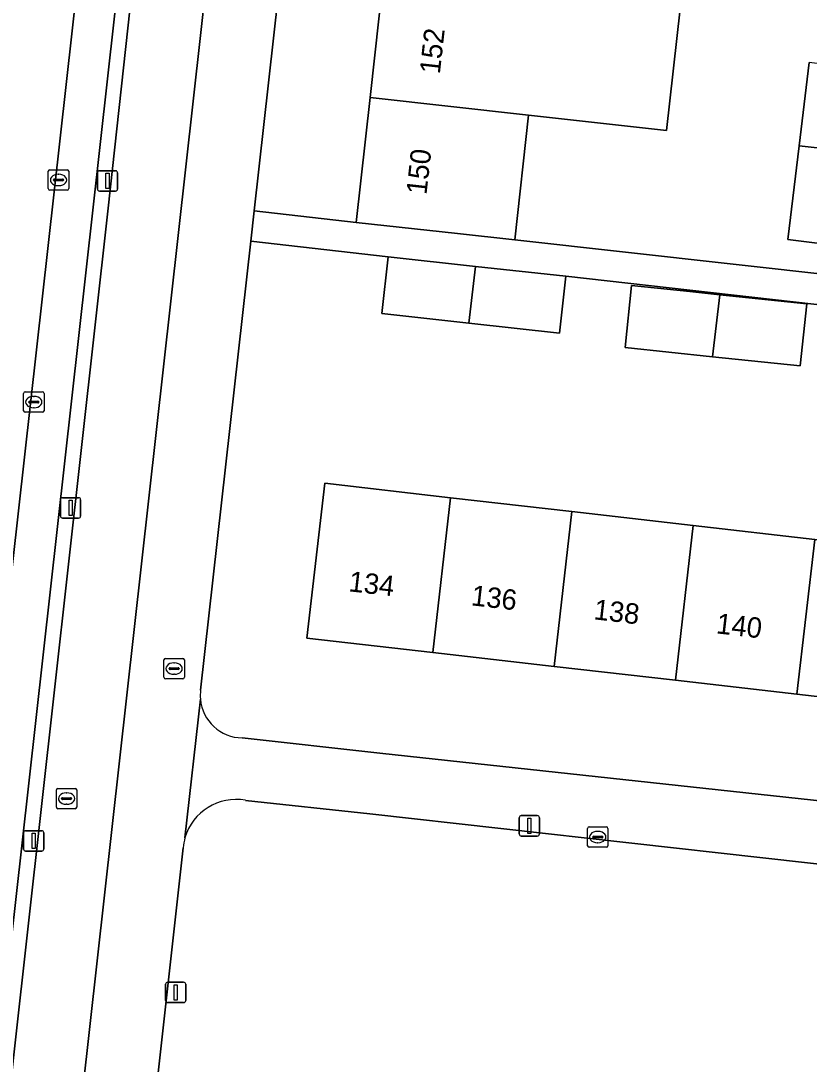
# Model space of a CAD drawing. Extents: x 161928 to 163071, y 386474 to 387428.
# Drawn here: x 162334.4 to 162373.1, y 387149.3 to 387200.6 of the extents above; entities that cross this region are included whole.
import ezdxf

# ---------------------------------------------------------------- set-up
doc = ezdxf.new("R2010")
doc.units = 0
for name, color, linetype in [('IMGEO_Brandkraan', 7, 'Continuous'), ('IMGEO_Erf', 7, 'Continuous'), ('IMGEO_Fietspad_gesloten', 7, 'Continuous'), ('IMGEO_Groenvoorziening', 7, 'Continuous'), ('IMGEO_Kolk', 7, 'Continuous'), ('IMGEO_Lichtmast', 7, 'Continuous'), ('IMGEO_Pand', 7, 'Continuous'), ('IMGEO_Pand_nummerreeks', 7, 'Continuous'), ('IMGEO_Parkeervlak_open', 7, 'Continuous'), ('IMGEO_Rijbaan_lokaal_open', 7, 'Continuous'), ('IMGEO_Rioolput', 7, 'Continuous'), ('IMGEO_Verkeerseiland_open', 7, 'Continuous'), ('IMGEO_Voetpad_open', 7, 'Continuous')]:
    doc.layers.add(name, color=color, linetype=linetype)

msp = doc.modelspace()

# ---------------------------------------------------------------- linework, layer by layer
at = {"layer": 'IMGEO_Brandkraan'}
for p, q in [((162341.465, 387168.333), (162341.465, 387169.185)), ((162341.54, 387169.259), (162342.392, 387169.259)), ((162341.953, 387169.039), (162341.978, 387169.039)), ((162342.466, 387169.185), (162342.466, 387168.333)), ((162341.724, 387168.753), (162341.724, 387168.765)), ((162342.162, 387168.716), (162341.764, 387168.716)), ((162341.767, 387168.802), (162342.165, 387168.802)), ((162341.976, 387168.479), (162341.951, 387168.479)), ((162342.208, 387168.765), (162342.208, 387168.753)), ((162342.392, 387168.259), (162341.54, 387168.259))]:
    msp.add_line(p, q, dxfattribs=at)
for points in [[(162341.465, 387168.333), (162341.465, 387169.185)], [(162341.54, 387169.259), (162342.392, 387169.259)], [(162342.466, 387169.185), (162342.466, 387168.333)], [(162342.392, 387168.259), (162341.54, 387168.259)]]:
    msp.add_lwpolyline(points, dxfattribs=at)
for centre, radius, start, end in [((162341.542, 387169.183), 0.0765, 91.552, 178.448), ((162341.542, 387169.183), 0.0765, 91.552, 178.448), ((162342.39, 387169.183), 0.0765, 1.552, 88.448), ((162342.39, 387169.183), 0.0765, 1.552, 88.448), ((162341.764, 387168.762), 0.0403, 85.8775, 175.7526), ((162341.761, 387168.752), 0.0366, 178.938, 274.7102), ((162342.165, 387168.759), 0.043, 264.8664, 352.4533), ((162342.169, 387168.764), 0.0386, 1.7309, 96.639), ((162341.542, 387168.335), 0.0765, 181.552, 268.448), ((162341.542, 387168.335), 0.0765, 181.552, 268.448), ((162342.39, 387168.335), 0.0765, 271.552, 358.448), ((162342.39, 387168.335), 0.0765, 271.552, 358.448)]:
    msp.add_arc(centre, radius, start, end, dxfattribs=at)
for centre, major_axis, ratio, start_param, end_param in [((162341.952, 387168.759), (-0.387, 0.002), 0.722429, 4.712389, 7.853982), ((162341.977, 387168.759), (-0.39, 0.002), 0.717154, 1.570796, 4.712389)]:
    msp.add_ellipse(centre, major_axis=major_axis, ratio=ratio, start_param=start_param, end_param=end_param, dxfattribs=at)
at = {"layer": 'IMGEO_Erf'}
for points in [[(162352.766, 387252.682), (162345.895, 387191.239), (162350.907, 387190.679), (162351.587, 387196.811), (162352.248, 387202.774)], [(162366.811, 387201.158), (162366.15, 387195.195), (162359.372, 387195.947), (162358.692, 387189.815), (162374.695, 387188.04)], [(162374.871, 387189.491), (162372.098, 387189.828), (162372.657, 387194.433), (162373.155, 387198.524)], [(162401.279, 387178.606), (162401.821, 387183.47), (162396.937, 387184.015), (162396.625, 387181.197), (162392.362, 387181.669), (162388.06, 387182.146), (162388.372, 387184.964), (162385.001, 387185.337), (162384.682, 387182.282), (162380.335, 387182.782), (162376.103, 387183.269), (162376.423, 387186.324), (162361.193, 387188.027), (162360.884, 387185.236), (162356.441, 387185.728), (162352.169, 387186.201), (162352.478, 387188.992), (162345.728, 387189.747), (162343.263, 387167.7)], [(162345.305, 387165.357), (162352.058, 387164.605), (162396.623, 387159.772)]]:
    msp.add_lwpolyline(points, dxfattribs=at)
for points in [[(162368.406, 387184.075), (162364.105, 387184.525), (162364.425, 387187.579), (162367.295, 387187.279), (162368.755, 387187.126), (162373.029, 387186.679), (162372.71, 387183.624)], [(162355.535, 387177.155), (162361.496, 387176.473), (162367.457, 387175.79), (162373.418, 387175.108), (162379.379, 387174.426), (162385.34, 387173.744), (162391.301, 387173.061), (162391.642, 387176.045), (162397.609, 387175.363), (162397.268, 387172.379), (162397.482, 387172.354), (162396.612, 387164.746), (162390.431, 387165.453), (162384.47, 387166.136), (162378.509, 387166.818), (162372.548, 387167.5), (162366.586, 387168.183), (162360.625, 387168.865), (162354.664, 387169.547), (162348.487, 387170.254), (162349.357, 387177.862)]]:
    msp.add_lwpolyline(points, close=True, dxfattribs=at)
for centre, radius, start, end in [((162345.377, 387167.436), 2.131, 172.8784, 184.7886), ((162345.329, 387167.44), 2.083, 185.0098, 269.3375)]:
    msp.add_arc(centre, radius, start, end, dxfattribs=at)
at = {"layer": 'IMGEO_Fietspad_gesloten'}
for points in [[(162315.626, 386950.841), (162317.167, 386964.756), (162318.47, 386976.523), (162334.734, 387123.4), (162337.473, 387147.951), (162350.137, 387261.458), (162363.238, 387379.093), (162354.795, 387376.661)], [(162346.705, 387262.84), (162345.917, 387255.475), (162342.259, 387223.761), (162338.733, 387191.372), (162334.129, 387150.09), (162332.727, 387137.518)]]:
    msp.add_lwpolyline(points, dxfattribs=at)
at = {"layer": 'IMGEO_Groenvoorziening'}
for points in [[(162398.515, 387154.048), (162398.526, 387154.258), (162398.518, 387154.467), (162398.492, 387154.676), (162398.447, 387154.881), (162398.384, 387155.081), (162398.303, 387155.275), (162398.206, 387155.46), (162398.092, 387155.637), (162397.963, 387155.802), (162397.819, 387155.955), (162397.663, 387156.095), (162397.494, 387156.221), (162397.315, 387156.33), (162397.127, 387156.424), (162396.932, 387156.5), (162396.73, 387156.558), (162396.598, 387156.586), (162351.575, 387161.622), (162345.471, 387162.288)], [(162342.408, 387159.959), (162340.833, 387145.801), (162334.51, 387088.969)]]:
    msp.add_lwpolyline(points, dxfattribs=at)
for centre, radius, start, end in [((162344.999, 387159.73), 2.602, 79.5474, 164.0153), ((162345.122, 387159.709), 2.726, 164.3173, 174.7419)]:
    msp.add_arc(centre, radius, start, end, dxfattribs=at)
at = {"layer": 'IMGEO_Kolk'}
for p, q in [((162335.787, 387192.334), (162335.787, 387193.186)), ((162335.862, 387193.26), (162336.714, 387193.26)), ((162336.275, 387193.04), (162336.3, 387193.04)), ((162336.788, 387193.186), (162336.788, 387192.334)), ((162336.046, 387192.754), (162336.046, 387192.766)), ((162336.484, 387192.717), (162336.086, 387192.717)), ((162336.089, 387192.803), (162336.487, 387192.803)), ((162336.298, 387192.48), (162336.273, 387192.48)), ((162336.53, 387192.766), (162336.53, 387192.754)), ((162336.714, 387192.26), (162335.862, 387192.26)), ((162334.574, 387181.425), (162334.574, 387182.277)), ((162334.649, 387182.351), (162335.501, 387182.351)), ((162335.575, 387182.277), (162335.575, 387181.425)), ((162334.833, 387181.845), (162334.833, 387181.857)), ((162335.271, 387181.808), (162334.873, 387181.808)), ((162334.876, 387181.894), (162335.274, 387181.894)), ((162335.062, 387182.131), (162335.087, 387182.131)), ((162335.317, 387181.857), (162335.317, 387181.845)), ((162335.501, 387181.351), (162334.649, 387181.351)), ((162335.085, 387181.571), (162335.06, 387181.571)), ((162362.267, 387160.06), (162362.267, 387160.912)), ((162362.342, 387160.986), (162363.194, 387160.986)), ((162362.755, 387160.766), (162362.78, 387160.766)), ((162363.268, 387160.912), (162363.268, 387160.06)), ((162362.526, 387160.48), (162362.526, 387160.492)), ((162362.964, 387160.443), (162362.566, 387160.443)), ((162362.569, 387160.529), (162362.967, 387160.529)), ((162362.778, 387160.206), (162362.753, 387160.206)), ((162363.01, 387160.492), (162363.01, 387160.48)), ((162363.194, 387159.986), (162362.342, 387159.986))]:
    msp.add_line(p, q, dxfattribs=at)
for points in [[(162335.787, 387192.334), (162335.787, 387193.186)], [(162335.862, 387193.26), (162336.714, 387193.26)], [(162336.788, 387193.186), (162336.788, 387192.334)], [(162336.714, 387192.26), (162335.862, 387192.26)], [(162334.574, 387181.425), (162334.574, 387182.277)], [(162334.649, 387182.351), (162335.501, 387182.351)], [(162335.575, 387182.277), (162335.575, 387181.425)], [(162335.501, 387181.351), (162334.649, 387181.351)], [(162362.267, 387160.06), (162362.267, 387160.912)], [(162362.342, 387160.986), (162363.194, 387160.986)], [(162363.268, 387160.912), (162363.268, 387160.06)], [(162363.194, 387159.986), (162362.342, 387159.986)]]:
    msp.add_lwpolyline(points, dxfattribs=at)
for centre, radius, start, end in [((162335.864, 387193.184), 0.0765, 91.552, 178.448), ((162335.864, 387193.184), 0.0765, 91.552, 178.448), ((162336.712, 387193.184), 0.0765, 1.552, 88.448), ((162336.712, 387193.184), 0.0765, 1.552, 88.448), ((162336.086, 387192.763), 0.0403, 85.8775, 175.7526), ((162336.083, 387192.753), 0.0366, 178.938, 274.7102), ((162336.487, 387192.76), 0.043, 264.8664, 352.4533), ((162336.491, 387192.765), 0.0386, 1.7309, 96.639), ((162335.864, 387192.336), 0.0765, 181.552, 268.448), ((162335.864, 387192.336), 0.0765, 181.552, 268.448), ((162336.712, 387192.336), 0.0765, 271.552, 358.448), ((162336.712, 387192.336), 0.0765, 271.552, 358.448), ((162334.651, 387182.275), 0.0765, 91.552, 178.448), ((162334.651, 387182.275), 0.0765, 91.552, 178.448), ((162335.499, 387182.275), 0.0765, 1.552, 88.448), ((162335.499, 387182.275), 0.0765, 1.552, 88.448), ((162334.873, 387181.854), 0.0403, 85.8775, 175.7526), ((162334.87, 387181.844), 0.0366, 178.938, 274.7102), ((162335.274, 387181.851), 0.043, 264.8664, 352.4533), ((162335.278, 387181.856), 0.0386, 1.7309, 96.639), ((162334.651, 387181.427), 0.0765, 181.552, 268.448), ((162334.651, 387181.427), 0.0765, 181.552, 268.448), ((162335.499, 387181.427), 0.0765, 271.552, 358.448), ((162335.499, 387181.427), 0.0765, 271.552, 358.448), ((162362.344, 387160.91), 0.0765, 91.552, 178.448), ((162362.344, 387160.91), 0.0765, 91.552, 178.448), ((162363.192, 387160.91), 0.0765, 1.552, 88.448), ((162363.192, 387160.91), 0.0765, 1.552, 88.448), ((162362.566, 387160.489), 0.0403, 85.8775, 175.7526), ((162362.563, 387160.479), 0.0366, 178.938, 274.7102), ((162362.967, 387160.486), 0.043, 264.8664, 352.4533), ((162362.971, 387160.491), 0.0386, 1.7309, 96.639), ((162362.344, 387160.062), 0.0765, 181.552, 268.448), ((162362.344, 387160.062), 0.0765, 181.552, 268.448), ((162363.192, 387160.062), 0.0765, 271.552, 358.448), ((162363.192, 387160.062), 0.0765, 271.552, 358.448)]:
    msp.add_arc(centre, radius, start, end, dxfattribs=at)
for centre, major_axis, ratio, start_param, end_param in [((162336.274, 387192.76), (-0.387, 0.002), 0.722429, 4.712389, 7.853982), ((162336.299, 387192.76), (-0.39, 0.002), 0.717154, 1.570796, 4.712389), ((162335.061, 387181.851), (-0.387, 0.002), 0.722429, 4.712389, 7.853982), ((162335.086, 387181.851), (-0.39, 0.002), 0.717154, 1.570796, 4.712389), ((162362.754, 387160.486), (-0.387, 0.002), 0.722429, 4.712389, 7.853982), ((162362.779, 387160.486), (-0.39, 0.002), 0.717154, 1.570796, 4.712389)]:
    msp.add_ellipse(centre, major_axis=major_axis, ratio=ratio, start_param=start_param, end_param=end_param, dxfattribs=at)
at = {"layer": 'IMGEO_Lichtmast'}
for p, q in [((162338.198, 387192.312), (162338.198, 387193.112)), ((162338.198, 387193.112), (162338.198, 387192.312)), ((162338.298, 387193.212), (162339.088, 387193.212)), ((162339.088, 387193.212), (162338.298, 387193.212)), ((162339.188, 387193.112), (162339.188, 387192.312)), ((162339.188, 387192.312), (162339.188, 387193.112)), ((162339.088, 387192.212), (162338.298, 387192.212)), ((162338.298, 387192.212), (162339.088, 387192.212)), ((162336.484, 387177.152), (162337.274, 387177.152)), ((162337.274, 387177.152), (162336.484, 387177.152)), ((162336.384, 387176.252), (162336.384, 387177.052)), ((162336.384, 387177.052), (162336.384, 387176.252)), ((162337.374, 387177.052), (162337.374, 387176.252)), ((162337.374, 387176.252), (162337.374, 387177.052)), ((162337.274, 387176.152), (162336.484, 387176.152)), ((162336.484, 387176.152), (162337.274, 387176.152)), ((162358.908, 387160.636), (162358.908, 387161.436)), ((162358.908, 387161.436), (162358.908, 387160.636)), ((162359.008, 387161.536), (162359.798, 387161.536)), ((162359.798, 387161.536), (162359.008, 387161.536)), ((162359.898, 387161.436), (162359.898, 387160.636)), ((162359.898, 387160.636), (162359.898, 387161.436)), ((162334.571, 387159.896), (162334.571, 387160.696)), ((162334.571, 387160.696), (162334.571, 387159.896)), ((162334.671, 387160.796), (162335.461, 387160.796)), ((162335.461, 387160.796), (162334.671, 387160.796)), ((162335.561, 387160.696), (162335.561, 387159.896)), ((162335.561, 387159.896), (162335.561, 387160.696)), ((162359.798, 387160.536), (162359.008, 387160.536)), ((162359.008, 387160.536), (162359.798, 387160.536)), ((162335.461, 387159.796), (162334.671, 387159.796)), ((162334.671, 387159.796), (162335.461, 387159.796)), ((162341.542, 387152.454), (162341.542, 387153.254)), ((162341.542, 387153.254), (162341.542, 387152.454)), ((162341.642, 387153.354), (162342.432, 387153.354)), ((162342.432, 387153.354), (162341.642, 387153.354)), ((162342.532, 387153.254), (162342.532, 387152.454)), ((162342.532, 387152.454), (162342.532, 387153.254)), ((162342.432, 387152.354), (162341.642, 387152.354)), ((162341.642, 387152.354), (162342.432, 387152.354))]:
    msp.add_line(p, q, dxfattribs=at)
for points in [[(162338.618, 387193.087), (162338.768, 387193.087), (162338.768, 387192.337), (162338.618, 387192.337), (162338.618, 387193.087)], [(162336.804, 387177.027), (162336.954, 387177.027), (162336.954, 387176.277), (162336.804, 387176.277), (162336.804, 387177.027)], [(162359.328, 387161.411), (162359.478, 387161.411), (162359.478, 387160.661), (162359.328, 387160.661), (162359.328, 387161.411)], [(162334.991, 387160.671), (162335.141, 387160.671), (162335.141, 387159.921), (162334.991, 387159.921), (162334.991, 387160.671)], [(162341.962, 387153.229), (162342.112, 387153.229), (162342.112, 387152.479), (162341.962, 387152.479), (162341.962, 387153.229)]]:
    msp.add_lwpolyline(points, dxfattribs=at)
for centre, start, end in [((162338.298, 387193.112), 90, 180), ((162338.298, 387193.112), 90, 180), ((162339.088, 387193.112), 0, 90), ((162339.088, 387193.112), 360, 90), ((162338.298, 387192.312), 180, 270), ((162338.298, 387192.312), 180, 270), ((162339.088, 387192.312), 270, 0), ((162339.088, 387192.312), 270, 0), ((162336.484, 387177.052), 90, 180), ((162336.484, 387177.052), 90, 180), ((162337.274, 387177.052), 0, 90), ((162337.274, 387177.052), 360, 90), ((162336.484, 387176.252), 180, 270), ((162336.484, 387176.252), 180, 270), ((162337.274, 387176.252), 270, 0), ((162337.274, 387176.252), 270, 0), ((162359.008, 387161.436), 90, 180), ((162359.008, 387161.436), 90, 180), ((162359.798, 387161.436), 0, 90), ((162359.798, 387161.436), 360, 90), ((162334.671, 387160.696), 90, 180), ((162334.671, 387160.696), 90, 180), ((162335.461, 387160.696), 0, 90), ((162335.461, 387160.696), 360, 90), ((162359.008, 387160.636), 180, 270), ((162359.008, 387160.636), 180, 270), ((162359.798, 387160.636), 270, 0), ((162359.798, 387160.636), 270, 0), ((162334.671, 387159.896), 180, 270), ((162334.671, 387159.896), 180, 270), ((162335.461, 387159.896), 270, 0), ((162335.461, 387159.896), 270, 0), ((162341.642, 387153.254), 90, 180), ((162341.642, 387153.254), 90, 180), ((162342.432, 387153.254), 0, 90), ((162342.432, 387153.254), 360, 90), ((162341.642, 387152.454), 180, 270), ((162341.642, 387152.454), 180, 270), ((162342.432, 387152.454), 270, 0), ((162342.432, 387152.454), 270, 0)]:
    msp.add_arc(centre, 0.1, start, end, dxfattribs=at)
at = {"layer": 'IMGEO_Pand'}
for points in [[(162366.811, 387201.158), (162360.033, 387201.91), (162352.248, 387202.774), (162351.587, 387196.811), (162359.372, 387195.947), (162366.15, 387195.195)], [(162375.434, 387194.125), (162375.928, 387198.187), (162373.155, 387198.524), (162372.657, 387194.433)], [(162351.587, 387196.811), (162350.907, 387190.679), (162355.877, 387190.127), (162358.692, 387189.815), (162359.372, 387195.947)], [(162372.657, 387194.433), (162372.098, 387189.828), (162374.871, 387189.491), (162375.434, 387194.125)], [(162356.76, 387188.518), (162352.478, 387188.992), (162352.169, 387186.201), (162356.441, 387185.728)], [(162356.441, 387185.728), (162360.884, 387185.236), (162361.193, 387188.027), (162356.76, 387188.518)], [(162368.755, 387187.126), (162367.295, 387187.279), (162364.425, 387187.579), (162364.105, 387184.525), (162368.406, 387184.075)], [(162368.755, 387187.126), (162368.406, 387184.075), (162372.71, 387183.624), (162373.029, 387186.679)], [(162355.535, 387177.155), (162349.357, 387177.862), (162348.487, 387170.254), (162354.664, 387169.547)], [(162361.496, 387176.473), (162355.535, 387177.155), (162354.664, 387169.547), (162360.625, 387168.865)], [(162367.457, 387175.79), (162361.496, 387176.473), (162360.625, 387168.865), (162366.586, 387168.183)], [(162373.418, 387175.108), (162367.457, 387175.79), (162366.586, 387168.183), (162372.548, 387167.5)], [(162379.379, 387174.426), (162373.418, 387175.108), (162372.548, 387167.5), (162378.509, 387166.818)]]:
    msp.add_lwpolyline(points, close=True, dxfattribs=at)
at = {"layer": 'IMGEO_Parkeervlak_open'}
for points in [[(162343.111, 387255.161), (162331.084, 387147.667)], [(162332.126, 387148.463), (162333.171, 387148.37), (162333.416, 387150.546), (162334.486, 387160.05), (162344.971, 387254.04), (162343.97, 387254.173)]]:
    msp.add_lwpolyline(points, dxfattribs=at)
at = {"layer": 'IMGEO_Rijbaan_lokaal_open'}
msp.add_lwpolyline([(162329.769, 387135.676), (162331.084, 387147.667), (162343.111, 387255.161), (162343.217, 387256.141), (162339.772, 387256.522), (162337.943, 387240.269), (162335.944, 387222.428), (162331.156, 387179.573), (162329.167, 387161.695), (162327.389, 387145.669), (162327.149, 387143.579), (162326.979, 387142.177)], dxfattribs=at)
at = {"layer": 'IMGEO_Rioolput'}
for p, q in [((162336.182, 387161.949), (162336.182, 387162.801)), ((162336.257, 387162.875), (162337.109, 387162.875)), ((162337.183, 387162.801), (162337.183, 387161.949)), ((162336.441, 387162.369), (162336.441, 387162.381)), ((162336.879, 387162.332), (162336.481, 387162.332)), ((162336.484, 387162.418), (162336.882, 387162.418)), ((162336.67, 387162.655), (162336.695, 387162.655)), ((162336.925, 387162.381), (162336.925, 387162.369)), ((162337.109, 387161.875), (162336.257, 387161.875)), ((162336.693, 387162.095), (162336.668, 387162.095))]:
    msp.add_line(p, q, dxfattribs=at)
for points in [[(162336.182, 387161.949), (162336.182, 387162.801)], [(162336.257, 387162.875), (162337.109, 387162.875)], [(162337.183, 387162.801), (162337.183, 387161.949)], [(162337.109, 387161.875), (162336.257, 387161.875)]]:
    msp.add_lwpolyline(points, dxfattribs=at)
for centre, radius, start, end in [((162336.259, 387162.799), 0.0765, 91.552, 178.448), ((162336.259, 387162.799), 0.0765, 91.552, 178.448), ((162337.107, 387162.799), 0.0765, 1.552, 88.448), ((162337.107, 387162.799), 0.0765, 1.552, 88.448), ((162336.481, 387162.378), 0.0403, 85.8775, 175.7526), ((162336.478, 387162.368), 0.0366, 178.938, 274.7102), ((162336.882, 387162.375), 0.043, 264.8664, 352.4533), ((162336.886, 387162.38), 0.0386, 1.7309, 96.639), ((162336.259, 387161.951), 0.0765, 181.552, 268.448), ((162336.259, 387161.951), 0.0765, 181.552, 268.448), ((162337.107, 387161.951), 0.0765, 271.552, 358.448), ((162337.107, 387161.951), 0.0765, 271.552, 358.448)]:
    msp.add_arc(centre, radius, start, end, dxfattribs=at)
for centre, major_axis, ratio, start_param, end_param in [((162336.669, 387162.375), (-0.387, 0.002), 0.722429, 4.712389, 7.853982), ((162336.694, 387162.375), (-0.39, 0.002), 0.717154, 1.570796, 4.712389)]:
    msp.add_ellipse(centre, major_axis=major_axis, ratio=ratio, start_param=start_param, end_param=end_param, dxfattribs=at)
at = {"layer": 'IMGEO_Verkeerseiland_open'}
for points in [[(162344.574, 387265.575), (162344.285, 387265.608), (162343.901, 387262.267), (162343.462, 387258.334), (162345.566, 387258.126), (162345.138, 387254.027), (162344.971, 387254.04), (162334.486, 387160.05), (162333.416, 387150.546), (162333.171, 387148.37), (162332.126, 387148.463)], [(162332.727, 387137.518), (162334.129, 387150.09), (162338.733, 387191.372), (162342.259, 387223.761), (162345.917, 387255.475), (162346.705, 387262.84)]]:
    msp.add_lwpolyline(points, dxfattribs=at)
at = {"layer": 'IMGEO_Voetpad_open'}
for points in [[(162363.238, 387379.093), (162350.137, 387261.458), (162337.473, 387147.951), (162334.734, 387123.4), (162318.47, 386976.523), (162322.698, 386973.515), (162322.946, 386976.528)], [(162345.728, 387189.747), (162345.895, 387191.239), (162352.766, 387252.682), (162352.911, 387253.975), (162353.679, 387260.843), (162357.273, 387293.001), (162357.394, 387294.088), (162363.697, 387350.491), (162364.265, 387355.501), (162364.388, 387355.47), (162364.401, 387355.657), (162364.493, 387356.943), (162364.44, 387356.982), (162364.456, 387357.125), (162366.79, 387377.901)], [(162374.695, 387188.04), (162358.692, 387189.815), (162355.877, 387190.127), (162350.907, 387190.679), (162345.895, 387191.239), (162345.728, 387189.747), (162352.478, 387188.992), (162356.76, 387188.518), (162361.193, 387188.027), (162376.423, 387186.324)], [(162343.263, 387167.7), (162345.728, 387189.747)], [(162342.498, 387160.446), (162343.254, 387167.258)], [(162343.254, 387167.258), (162342.498, 387160.446)], [(162352.058, 387164.605), (162345.305, 387165.357)], [(162345.471, 387162.288), (162351.575, 387161.622), (162396.598, 387156.586), (162396.623, 387159.772), (162352.058, 387164.605)], [(162334.51, 387088.969), (162340.833, 387145.801), (162342.408, 387159.959)]]:
    msp.add_lwpolyline(points, dxfattribs=at)
for centre, radius, start, end in [((162345.377, 387167.436), 2.131, 172.8784, 184.7886), ((162345.329, 387167.44), 2.083, 185.0098, 269.3375), ((162344.999, 387159.73), 2.602, 79.5474, 164.0153), ((162345.122, 387159.709), 2.726, 164.3173, 174.7419)]:
    msp.add_arc(centre, radius, start, end, dxfattribs=at)

# ---------------------------------------------------------------- texts
at = {"layer": 'IMGEO_Pand_nummerreeks'}
for s, rotation, p in [('152', 83.669, (162355.011, 387197.934)), ('150', 83.6714, (162354.354, 387192.007)), ('134', 353.4708, (162350.503, 387172.56)), ('136', 353.4708, (162356.518, 387171.871)), ('138', 353.4708, (162362.538, 387171.183)), ('140', 353.4708, (162368.553, 387170.494))]:
    msp.add_text(s, height=1, rotation=rotation, dxfattribs=at).set_placement(p)

doc.saveas('drawing.dxf')
